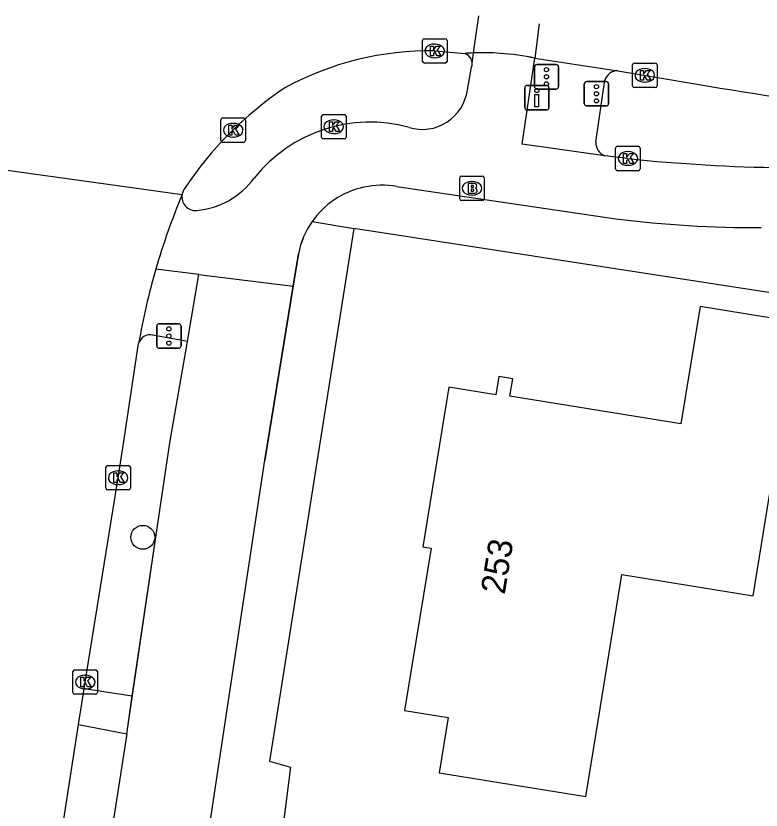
# Model space of a CAD drawing. Extents: x 161486 to 162249, y 379484 to 380829.
# Drawn here: x 161697.98 to 161728.45, y 380796.94 to 380829.41 of the extents above; entities that cross this region are included whole.
import ezdxf

# ---------------------------------------------------------------- set-up
doc = ezdxf.new("R2010")
doc.units = 0
for name, color, linetype in [('IMGEO_Berm_groen', 7, 'Continuous'), ('IMGEO_Boom', 7, 'Continuous'), ('IMGEO_Brandkraan', 7, 'Continuous'), ('IMGEO_Drukknoppaal', 7, 'Continuous'), ('IMGEO_Fietspad_gesloten', 7, 'Continuous'), ('IMGEO_Fietspad_open', 7, 'Continuous'), ('IMGEO_Kolk', 7, 'Continuous'), ('IMGEO_Muur', 7, 'Continuous'), ('IMGEO_Pand', 7, 'Continuous'), ('IMGEO_Pand_nummerreeks', 7, 'Continuous'), ('IMGEO_Rijbaan_lokaal_gesloten', 7, 'Continuous'), ('IMGEO_Rijbaan_regionaal_gesloten', 7, 'Continuous'), ('IMGEO_Verkeersregelinstallatiepaal', 7, 'Continuous'), ('IMGEO_Voetpad_open', 7, 'Continuous')]:
    doc.layers.add(name, color=color, linetype=linetype)

msp = doc.modelspace()

# ---------------------------------------------------------------- linework, layer by layer
at = {"layer": 'IMGEO_Berm_groen'}
msp.add_lwpolyline([(161700.547, 380800.441), (161702.513, 380800.064)], dxfattribs=at)
at = {"layer": 'IMGEO_Boom'}
msp.add_circle((161703.169, 380808.094), 0.489, dxfattribs=at)
at = {"layer": 'IMGEO_Brandkraan'}
for p, q in [((161716.125, 380821.937), (161716.125, 380822.789)), ((161716.2, 380822.863), (161717.052, 380822.863)), ((161717.126, 380822.789), (161717.126, 380821.937)), ((161716.613, 380822.643), (161716.638, 380822.643)), ((161716.636, 380822.083), (161716.611, 380822.083)), ((161717.052, 380821.863), (161716.2, 380821.863))]:
    msp.add_line(p, q, dxfattribs=at)
for points in [[(161716.125, 380821.937), (161716.125, 380822.789)], [(161716.2, 380822.863), (161717.052, 380822.863)], [(161717.126, 380822.789), (161717.126, 380821.937)], [(161716.473, 380822.563), (161716.473, 380822.163), (161716.686, 380822.163)], [(161716.704, 380822.563), (161716.473, 380822.563)], [(161716.652, 380822.482), (161716.598, 380822.482), (161716.598, 380822.406)], [(161716.598, 380822.406), (161716.651, 380822.406)], [(161716.66, 380822.33), (161716.598, 380822.33), (161716.598, 380822.249)], [(161716.598, 380822.249), (161716.66, 380822.249)], [(161717.052, 380821.863), (161716.2, 380821.863)]]:
    msp.add_lwpolyline(points, dxfattribs=at)
for centre, radius, start, end in [((161716.202, 380822.787), 0.0765, 91.552, 178.448), ((161716.202, 380822.787), 0.0765, 91.552, 178.448), ((161717.05, 380822.787), 0.0765, 1.552, 88.448), ((161717.05, 380822.787), 0.0765, 1.552, 88.448), ((161716.653, 380822.444), 0.0379, 267.8285, 90.9355), ((161716.708, 380822.418), 0.145, 59.4692, 91.5367), ((161716.733, 380822.465), 0.0922, 285.5137, 58.1501), ((161716.661, 380822.289), 0.0404, 269.8759, 90.5077), ((161716.692, 380822.414), 0.251, 268.6676, 293.5347), ((161716.738, 380822.273), 0.105, 301.3115, 78.989), ((161716.202, 380821.939), 0.0765, 181.552, 268.448), ((161716.202, 380821.939), 0.0765, 181.552, 268.448), ((161717.05, 380821.939), 0.0765, 271.552, 358.448), ((161717.05, 380821.939), 0.0765, 271.552, 358.448)]:
    msp.add_arc(centre, radius, start, end, dxfattribs=at)
for centre, major_axis, ratio, start_param, end_param in [((161716.612, 380822.363), (-0.387, 0.002), 0.722429, 4.712389, 7.853982), ((161716.637, 380822.363), (-0.39, 0.002), 0.717154, 1.570796, 4.712389)]:
    msp.add_ellipse(centre, major_axis=major_axis, ratio=ratio, start_param=start_param, end_param=end_param, dxfattribs=at)
at = {"layer": 'IMGEO_Drukknoppaal'}
for p, q in [((161718.783, 380825.672), (161718.783, 380826.472)), ((161718.783, 380826.472), (161718.783, 380825.672)), ((161718.883, 380826.572), (161719.673, 380826.572)), ((161719.673, 380826.572), (161718.883, 380826.572)), ((161719.773, 380826.472), (161719.773, 380825.672)), ((161719.773, 380825.672), (161719.773, 380826.472)), ((161719.673, 380825.572), (161718.883, 380825.572)), ((161718.883, 380825.572), (161719.673, 380825.572))]:
    msp.add_line(p, q, dxfattribs=at)
msp.add_lwpolyline([(161719.353, 380826.197), (161719.353, 380825.697), (161719.203, 380825.697), (161719.203, 380826.197), (161719.353, 380826.197)], dxfattribs=at)
msp.add_circle((161719.278, 380826.362), 0.085, dxfattribs=at)
for centre, start, end in [((161718.883, 380826.472), 90, 180), ((161718.883, 380826.472), 90, 180), ((161719.673, 380826.472), 0, 90), ((161719.673, 380826.472), 360, 90), ((161718.883, 380825.672), 180, 270), ((161718.883, 380825.672), 180, 270), ((161719.673, 380825.672), 270, 0), ((161719.673, 380825.672), 270, 0)]:
    msp.add_arc(centre, 0.1, start, end, dxfattribs=at)
at = {"layer": 'IMGEO_Fietspad_gesloten'}
for points in [[(161722.064, 380823.691), (161718.684, 380824.176), (161719.203, 380827.684)], [(161716.437, 380826.39), (161716.614, 380827.32)], [(161723.001, 380823.584), (161722.064, 380823.691)], [(161713.554, 380822.433), (161722.508, 380821.122)], [(161709.533, 380819.684), (161709.319, 380818.367)], [(161705.458, 380818.834), (161703.702, 380819.055)], [(161705.458, 380818.834), (161709.319, 380818.367)], [(161709.319, 380818.367), (161709.319, 380818.367)]]:
    msp.add_lwpolyline(points, dxfattribs=at)
for centre, radius, start, end in [((161717.066, 380817.543), 10.364, 86.0448, 92.0578), ((161717.066, 380817.543), 10.364, 78.1013, 86.0448), ((161716.186, 380827.453), 0.448, 342.7542, 1.0848), ((161716.186, 380827.453), 0.448, 1.0848, 1.5391), ((161714.593, 380826.632), 1.86, 253.187, 352.5117), ((161712.45, 380819.047), 6.022, 74.5457, 141.6382), ((161729.97, 380888.332), 65.122, 263.8568, 269.45366), ((161705.072, 380824.745), 3.301, 275.2847, 323.5788), ((161712.936, 380819.02), 3.469, 79.7312, 124.3398), ((161705.323, 380822.012), 0.556, 169.6201, 275.4484), ((161712.936, 380819.02), 3.469, 124.3398, 145.0091), ((161728.191, 380864.97), 44.214, 262.6152, 270.3318), ((161712.935, 380819.025), 3.465, 145.0703, 169.0344)]:
    msp.add_arc(centre, radius, start, end, dxfattribs=at)
at = {"layer": 'IMGEO_Fietspad_open'}
for points in [[(161709.319, 380818.367), (161709.533, 380819.684)], [(161704.994, 380816.106), (161705.458, 380818.834)], [(161708.16, 380811.246), (161709.319, 380818.367)], [(161709.319, 380818.367), (161708.16, 380811.246)], [(161703.816, 380808.831), (161704.279, 380811.962), (161704.994, 380816.106)], [(161703.875, 380779.686), (161704.009, 380780.896), (161704.125, 380783.519), (161704.217, 380785.06), (161704.73, 380788.463), (161706.37, 380799.426), (161708.16, 380811.246)], [(161702.513, 380800.064), (161703.816, 380808.831)], [(161702.74, 380801.594), (161703.816, 380808.831)]]:
    msp.add_lwpolyline(points, dxfattribs=at)
for centre, radius, start, end in [((161717.07, 380817.572), 10.335, 92.0863, 94.0237), ((161716.175, 380827.454), 0.459, 25.6171, 68.2658), ((161716.175, 380827.454), 0.459, 1.3237, 25.6171), ((161717.07, 380817.572), 10.335, 86.0561, 92.0863), ((161717.07, 380817.572), 10.335, 78.0901, 86.0561), ((161716.175, 380827.454), 0.459, 342.9697, 0.8693), ((161716.175, 380827.454), 0.459, 0.8693, 1.3237), ((161712.935, 380819.023), 3.466, 79.7102, 124.3608), ((161712.935, 380819.023), 3.466, 124.3608, 145.0417), ((161712.935, 380819.023), 3.466, 145.0417, 169.0076)]:
    msp.add_arc(centre, radius, start, end, dxfattribs=at)
at = {"layer": 'IMGEO_Kolk'}
for p, q in [((161714.605, 380827.556), (161714.605, 380828.408)), ((161714.68, 380828.482), (161715.532, 380828.482)), ((161715.093, 380828.262), (161715.118, 380828.262)), ((161715.606, 380828.408), (161715.606, 380827.556)), ((161715.116, 380827.702), (161715.091, 380827.702)), ((161715.532, 380827.482), (161714.68, 380827.482)), ((161723.192, 380826.558), (161723.192, 380827.41)), ((161723.267, 380827.484), (161724.119, 380827.484)), ((161724.193, 380827.41), (161724.193, 380826.558)), ((161723.68, 380827.264), (161723.705, 380827.264)), ((161723.703, 380826.704), (161723.678, 380826.704)), ((161724.119, 380826.484), (161723.267, 380826.484)), ((161710.552, 380825.382), (161711.404, 380825.382)), ((161706.363, 380824.314), (161706.363, 380825.166)), ((161706.438, 380825.24), (161707.29, 380825.24)), ((161706.851, 380825.02), (161706.876, 380825.02)), ((161707.364, 380825.166), (161707.364, 380824.314)), ((161710.477, 380824.456), (161710.477, 380825.308)), ((161710.965, 380825.162), (161710.99, 380825.162)), ((161711.478, 380825.308), (161711.478, 380824.456)), ((161706.874, 380824.46), (161706.849, 380824.46)), ((161711.404, 380824.382), (161710.552, 380824.382)), ((161710.988, 380824.602), (161710.963, 380824.602)), ((161707.29, 380824.24), (161706.438, 380824.24)), ((161722.575, 380824.084), (161723.427, 380824.084)), ((161722.5, 380823.158), (161722.5, 380824.01)), ((161722.988, 380823.864), (161723.013, 380823.864)), ((161723.501, 380824.01), (161723.501, 380823.158)), ((161723.427, 380823.084), (161722.575, 380823.084)), ((161723.011, 380823.304), (161722.986, 380823.304)), ((161701.736, 380811.029), (161702.588, 380811.029)), ((161701.661, 380810.103), (161701.661, 380810.955)), ((161702.149, 380810.809), (161702.174, 380810.809)), ((161702.662, 380810.955), (161702.662, 380810.103)), ((161702.172, 380810.249), (161702.147, 380810.249)), ((161702.588, 380810.029), (161701.736, 380810.029)), ((161700.315, 380801.749), (161700.315, 380802.601)), ((161700.39, 380802.675), (161701.242, 380802.675)), ((161701.316, 380802.601), (161701.316, 380801.749)), ((161700.803, 380802.455), (161700.828, 380802.455)), ((161701.242, 380801.675), (161700.39, 380801.675)), ((161700.826, 380801.895), (161700.801, 380801.895))]:
    msp.add_line(p, q, dxfattribs=at)
for points in [[(161714.605, 380827.556), (161714.605, 380828.408)], [(161714.68, 380828.482), (161715.532, 380828.482)], [(161715.606, 380828.408), (161715.606, 380827.556)], [(161714.926, 380828.182), (161715.049, 380828.182), (161715.049, 380828.031), (161715.179, 380828.182), (161715.343, 380828.182), (161715.197, 380828.031), (161715.35, 380827.782), (161715.198, 380827.782), (161715.113, 380827.946), (161715.049, 380827.879), (161715.049, 380827.782), (161714.926, 380827.782), (161714.926, 380828.182)], [(161715.532, 380827.482), (161714.68, 380827.482)], [(161723.192, 380826.558), (161723.192, 380827.41)], [(161723.267, 380827.484), (161724.119, 380827.484)], [(161724.193, 380827.41), (161724.193, 380826.558)], [(161723.513, 380827.184), (161723.636, 380827.184), (161723.636, 380827.033), (161723.766, 380827.184), (161723.93, 380827.184), (161723.784, 380827.033), (161723.937, 380826.784), (161723.785, 380826.784), (161723.7, 380826.948), (161723.636, 380826.881), (161723.636, 380826.784), (161723.513, 380826.784), (161723.513, 380827.184)], [(161724.119, 380826.484), (161723.267, 380826.484)], [(161710.552, 380825.382), (161711.404, 380825.382)], [(161706.363, 380824.314), (161706.363, 380825.166)], [(161706.438, 380825.24), (161707.29, 380825.24)], [(161707.364, 380825.166), (161707.364, 380824.314)], [(161710.477, 380824.456), (161710.477, 380825.308)], [(161710.798, 380825.082), (161710.921, 380825.082), (161710.921, 380824.931), (161711.051, 380825.082), (161711.215, 380825.082), (161711.069, 380824.931), (161711.222, 380824.682), (161711.07, 380824.682), (161710.985, 380824.846), (161710.921, 380824.779), (161710.921, 380824.682), (161710.798, 380824.682), (161710.798, 380825.082)], [(161711.478, 380825.308), (161711.478, 380824.456)], [(161706.684, 380824.94), (161706.807, 380824.94), (161706.807, 380824.789), (161706.937, 380824.94), (161707.101, 380824.94), (161706.955, 380824.789), (161707.108, 380824.54), (161706.956, 380824.54), (161706.871, 380824.704), (161706.807, 380824.637), (161706.807, 380824.54), (161706.684, 380824.54), (161706.684, 380824.94)], [(161711.404, 380824.382), (161710.552, 380824.382)], [(161707.29, 380824.24), (161706.438, 380824.24)], [(161722.575, 380824.084), (161723.427, 380824.084)], [(161722.5, 380823.158), (161722.5, 380824.01)], [(161722.821, 380823.784), (161722.944, 380823.784), (161722.944, 380823.633), (161723.074, 380823.784), (161723.238, 380823.784), (161723.092, 380823.633), (161723.245, 380823.384), (161723.093, 380823.384), (161723.008, 380823.548), (161722.944, 380823.481), (161722.944, 380823.384), (161722.821, 380823.384), (161722.821, 380823.784)], [(161723.501, 380824.01), (161723.501, 380823.158)], [(161723.427, 380823.084), (161722.575, 380823.084)], [(161701.736, 380811.029), (161702.588, 380811.029)], [(161701.661, 380810.103), (161701.661, 380810.955)], [(161701.982, 380810.729), (161702.105, 380810.729), (161702.105, 380810.578), (161702.235, 380810.729), (161702.399, 380810.729), (161702.253, 380810.578), (161702.406, 380810.329), (161702.254, 380810.329), (161702.169, 380810.493), (161702.105, 380810.426), (161702.105, 380810.329), (161701.982, 380810.329), (161701.982, 380810.729)], [(161702.662, 380810.955), (161702.662, 380810.103)], [(161702.588, 380810.029), (161701.736, 380810.029)], [(161700.315, 380801.749), (161700.315, 380802.601)], [(161700.39, 380802.675), (161701.242, 380802.675)], [(161701.316, 380802.601), (161701.316, 380801.749)], [(161700.636, 380802.375), (161700.759, 380802.375), (161700.759, 380802.224), (161700.889, 380802.375), (161701.053, 380802.375), (161700.907, 380802.224), (161701.06, 380801.975), (161700.908, 380801.975), (161700.823, 380802.139), (161700.759, 380802.072), (161700.759, 380801.975), (161700.636, 380801.975), (161700.636, 380802.375)], [(161701.242, 380801.675), (161700.39, 380801.675)]]:
    msp.add_lwpolyline(points, dxfattribs=at)
for centre, start, end in [((161714.682, 380828.406), 91.552, 178.448), ((161714.682, 380828.406), 91.552, 178.448), ((161715.53, 380828.406), 1.552, 88.448), ((161715.53, 380828.406), 1.552, 88.448), ((161714.682, 380827.558), 181.552, 268.448), ((161714.682, 380827.558), 181.552, 268.448), ((161715.53, 380827.558), 271.552, 358.448), ((161715.53, 380827.558), 271.552, 358.448), ((161723.269, 380827.408), 91.552, 178.448), ((161723.269, 380827.408), 91.552, 178.448), ((161724.117, 380827.408), 1.552, 88.448), ((161724.117, 380827.408), 1.552, 88.448), ((161723.269, 380826.56), 181.552, 268.448), ((161723.269, 380826.56), 181.552, 268.448), ((161724.117, 380826.56), 271.552, 358.448), ((161724.117, 380826.56), 271.552, 358.448), ((161710.554, 380825.306), 91.552, 178.448), ((161710.554, 380825.306), 91.552, 178.448), ((161711.402, 380825.306), 1.552, 88.448), ((161711.402, 380825.306), 1.552, 88.448), ((161706.44, 380825.164), 91.552, 178.448), ((161706.44, 380825.164), 91.552, 178.448), ((161707.288, 380825.164), 1.552, 88.448), ((161707.288, 380825.164), 1.552, 88.448), ((161710.554, 380824.458), 181.552, 268.448), ((161710.554, 380824.458), 181.552, 268.448), ((161711.402, 380824.458), 271.552, 358.448), ((161711.402, 380824.458), 271.552, 358.448), ((161706.44, 380824.316), 181.552, 268.448), ((161706.44, 380824.316), 181.552, 268.448), ((161707.288, 380824.316), 271.552, 358.448), ((161707.288, 380824.316), 271.552, 358.448), ((161722.577, 380824.008), 91.552, 178.448), ((161722.577, 380824.008), 91.552, 178.448), ((161723.425, 380824.008), 1.552, 88.448), ((161723.425, 380824.008), 1.552, 88.448), ((161722.577, 380823.16), 181.552, 268.448), ((161722.577, 380823.16), 181.552, 268.448), ((161723.425, 380823.16), 271.552, 358.448), ((161723.425, 380823.16), 271.552, 358.448), ((161701.738, 380810.953), 91.552, 178.448), ((161701.738, 380810.953), 91.552, 178.448), ((161702.586, 380810.953), 1.552, 88.448), ((161702.586, 380810.953), 1.552, 88.448), ((161701.738, 380810.105), 181.552, 268.448), ((161701.738, 380810.105), 181.552, 268.448), ((161702.586, 380810.105), 271.552, 358.448), ((161702.586, 380810.105), 271.552, 358.448), ((161700.392, 380802.599), 91.552, 178.448), ((161700.392, 380802.599), 91.552, 178.448), ((161701.24, 380802.599), 1.552, 88.448), ((161701.24, 380802.599), 1.552, 88.448), ((161700.392, 380801.751), 181.552, 268.448), ((161700.392, 380801.751), 181.552, 268.448), ((161701.24, 380801.751), 271.552, 358.448), ((161701.24, 380801.751), 271.552, 358.448)]:
    msp.add_arc(centre, 0.0765, start, end, dxfattribs=at)
for centre, major_axis, ratio, start_param, end_param in [((161715.092, 380827.982), (-0.387, 0.002), 0.722429, 4.712389, 7.853982), ((161715.117, 380827.982), (-0.39, 0.002), 0.717154, 1.570796, 4.712389), ((161723.679, 380826.984), (-0.387, 0.002), 0.722429, 4.712389, 7.853982), ((161723.704, 380826.984), (-0.39, 0.002), 0.717154, 1.570796, 4.712389), ((161706.85, 380824.74), (-0.387, 0.002), 0.722429, 4.712389, 7.853982), ((161706.875, 380824.74), (-0.39, 0.002), 0.717154, 1.570796, 4.712389), ((161710.964, 380824.882), (-0.387, 0.002), 0.722429, 4.712389, 7.853982), ((161710.989, 380824.882), (-0.39, 0.002), 0.717154, 1.570796, 4.712389), ((161722.987, 380823.584), (-0.387, 0.002), 0.722429, 4.712389, 7.853982), ((161723.012, 380823.584), (-0.39, 0.002), 0.717154, 1.570796, 4.712389), ((161702.148, 380810.529), (-0.387, 0.002), 0.722429, 4.712389, 7.853982), ((161702.173, 380810.529), (-0.39, 0.002), 0.717154, 1.570796, 4.712389), ((161700.802, 380802.175), (-0.387, 0.002), 0.722429, 4.712389, 7.853982), ((161700.827, 380802.175), (-0.39, 0.002), 0.717154, 1.570796, 4.712389)]:
    msp.add_ellipse(centre, major_axis=major_axis, ratio=ratio, start_param=start_param, end_param=end_param, dxfattribs=at)
at = {"layer": 'IMGEO_Muur'}
msp.add_lwpolyline([(161733.616, 380817.357), (161711.799, 380820.724)], dxfattribs=at)
at = {"layer": 'IMGEO_Pand'}
msp.add_lwpolyline([(161729.388, 380813.507), (161733.021, 380812.916), (161733.569, 380816.286), (161725.95, 380817.525), (161725.171, 380812.733), (161718.177, 380813.871), (161718.292, 380814.579), (161717.727, 380814.671), (161717.604, 380813.918), (161715.682, 380814.23), (161714.62, 380807.699), (161714.952, 380807.645), (161713.874, 380801.015), (161715.648, 380800.726), (161715.281, 380798.469), (161721.282, 380797.492), (161721.717, 380800.168), (161722.758, 380806.57), (161728.118, 380805.698), (161729.388, 380813.507)], dxfattribs=at)
at = {"layer": 'IMGEO_Rijbaan_lokaal_gesloten'}
for points in [[(161719.379, 380829.094), (161719.203, 380827.684)], [(161719.203, 380827.684), (161722.585, 380827.174)], [(161722.585, 380827.174), (161725.837, 380826.617)], [(161702.74, 380801.594), (161700.773, 380801.899)], [(161700.773, 380801.899), (161700.773, 380801.899)], [(161702.513, 380800.064), (161702.74, 380801.594)], [(161702.513, 380800.064), (161701.888, 380796.035)]]:
    msp.add_lwpolyline(points, dxfattribs=at)
msp.add_arc((161818.688, 381395.385), 576.297, 260.728275, 262.246194, dxfattribs=at)
at = {"layer": 'IMGEO_Rijbaan_regionaal_gesloten'}
for points in [[(161716.694, 380827.9), (161716.903, 380829.415)], [(161715.106, 380827.982), (161716.345, 380827.881)], [(161716.634, 380827.465), (161716.694, 380827.9)], [(161716.694, 380827.9), (161716.694, 380827.9)], [(161716.634, 380827.465), (161716.634, 380827.465)], [(161693.886, 380823.627), (161704.776, 380822.112)], [(161704.776, 380822.112), (161704.865, 380822.327)], [(161700.816, 380802.175), (161702.162, 380810.529), (161702.375, 380811.93), (161702.981, 380815.917), (161702.999, 380816.019)], [(161700.816, 380802.175), (161702.162, 380810.529), (161702.375, 380811.93), (161702.981, 380815.917), (161702.999, 380816.019)], [(161700.773, 380801.899), (161700.816, 380802.175)], [(161700.773, 380801.899), (161700.816, 380802.175)], [(161700.547, 380800.441), (161700.773, 380801.899)], [(161700.547, 380800.441), (161700.773, 380801.899)], [(161698.449, 380786.911), (161699.918, 380796.385), (161700.547, 380800.441)], [(161699.918, 380796.385), (161700.547, 380800.441)]]:
    msp.add_lwpolyline(points, dxfattribs=at)
for centre, radius, start, end in [((161714.891, 380815.665), 12.318, 88.9986, 118.6953), ((161716.175, 380827.455), 0.459, 25.6145, 68.2685), ((161716.175, 380827.455), 0.459, 1.3078, 25.6145), ((161717.209, 380814.193), 14.783, 123.8422, 146.6159), ((161732.156, 380810.776), 29.634, 157.5084, 163.7763), ((161732.295, 380810.727), 29.781, 157.5239, 163.7608), ((161731.837, 380810.941), 29.282, 163.9124, 170.013), ((161731.837, 380810.941), 29.282, 163.9124, 170.013)]:
    msp.add_arc(centre, radius, start, end, dxfattribs=at)
at = {"layer": 'IMGEO_Verkeersregelinstallatiepaal'}
for p, q in [((161719.176, 380826.525), (161719.176, 380827.325)), ((161719.176, 380827.325), (161719.176, 380826.525)), ((161719.276, 380827.425), (161720.066, 380827.425)), ((161720.066, 380827.425), (161719.276, 380827.425)), ((161720.166, 380827.325), (161720.166, 380826.525)), ((161720.166, 380826.525), (161720.166, 380827.325)), ((161721.22, 380825.83), (161721.22, 380826.63)), ((161721.22, 380826.63), (161721.22, 380825.83)), ((161721.32, 380826.73), (161722.11, 380826.73)), ((161722.11, 380826.73), (161721.32, 380826.73)), ((161722.21, 380826.63), (161722.21, 380825.83)), ((161722.21, 380825.83), (161722.21, 380826.63)), ((161720.066, 380826.425), (161719.276, 380826.425)), ((161719.276, 380826.425), (161720.066, 380826.425)), ((161722.11, 380825.73), (161721.32, 380825.73)), ((161721.32, 380825.73), (161722.11, 380825.73)), ((161703.742, 380815.925), (161703.742, 380816.725)), ((161703.742, 380816.725), (161703.742, 380815.925)), ((161703.842, 380816.825), (161704.632, 380816.825)), ((161704.632, 380816.825), (161703.842, 380816.825)), ((161704.732, 380816.725), (161704.732, 380815.925)), ((161704.732, 380815.925), (161704.732, 380816.725)), ((161704.632, 380815.825), (161703.842, 380815.825)), ((161703.842, 380815.825), (161704.632, 380815.825))]:
    msp.add_line(p, q, dxfattribs=at)
for centre in [(161719.671, 380827.215), (161719.671, 380826.925), (161719.671, 380826.635), (161721.715, 380826.52), (161721.715, 380826.23), (161721.715, 380825.94), (161704.237, 380816.615), (161704.237, 380816.325), (161704.237, 380816.035)]:
    msp.add_circle(centre, 0.085, dxfattribs=at)
for centre, start, end in [((161719.276, 380827.325), 90, 180), ((161719.276, 380827.325), 90, 180), ((161720.066, 380827.325), 0, 90), ((161720.066, 380827.325), 360, 90), ((161721.32, 380826.63), 90, 180), ((161721.32, 380826.63), 90, 180), ((161722.11, 380826.63), 0, 90), ((161722.11, 380826.63), 360, 90), ((161719.276, 380826.525), 180, 270), ((161719.276, 380826.525), 180, 270), ((161720.066, 380826.525), 270, 0), ((161720.066, 380826.525), 270, 0), ((161721.32, 380825.83), 180, 270), ((161721.32, 380825.83), 180, 270), ((161722.11, 380825.83), 270, 0), ((161722.11, 380825.83), 270, 0), ((161703.842, 380816.725), 90, 180), ((161703.842, 380816.725), 90, 180), ((161704.632, 380816.725), 0, 90), ((161704.632, 380816.725), 360, 90), ((161703.842, 380815.925), 180, 270), ((161703.842, 380815.925), 180, 270), ((161704.632, 380815.925), 270, 0), ((161704.632, 380815.925), 270, 0)]:
    msp.add_arc(centre, 0.1, start, end, dxfattribs=at)
at = {"layer": 'IMGEO_Voetpad_open'}
for points in [[(161721.691, 380824.251), (161722.06, 380826.782)], [(161710.094, 380821.009), (161710.095, 380821.009)], [(161710.095, 380821.009), (161711.799, 380820.724)], [(161711.799, 380820.724), (161708.35, 380798.946), (161709.213, 380798.69), (161708.876, 380796.137)], [(161802.298, 380806.133), (161751.41, 380814.705), (161747.488, 380815.262), (161733.616, 380817.357), (161711.799, 380820.724)], [(161704.994, 380816.106), (161703.573, 380816.366)]]:
    msp.add_lwpolyline(points, dxfattribs=at)
for centre, radius, start, end in [((161722.582, 380826.63), 0.544, 89.7201, 163.7748), ((161722.27, 380824.232), 0.579, 178.148, 249.1849), ((161703.472, 380815.884), 0.492, 78.1827, 164.1258)]:
    msp.add_arc(centre, radius, start, end, dxfattribs=at)

# ---------------------------------------------------------------- texts
at = {"layer": 'IMGEO_Pand_nummerreeks'}
msp.add_text('253', height=1, rotation=80.7641, dxfattribs=at).set_placement((161717.964, 380805.731))

doc.saveas('drawing.dxf')
